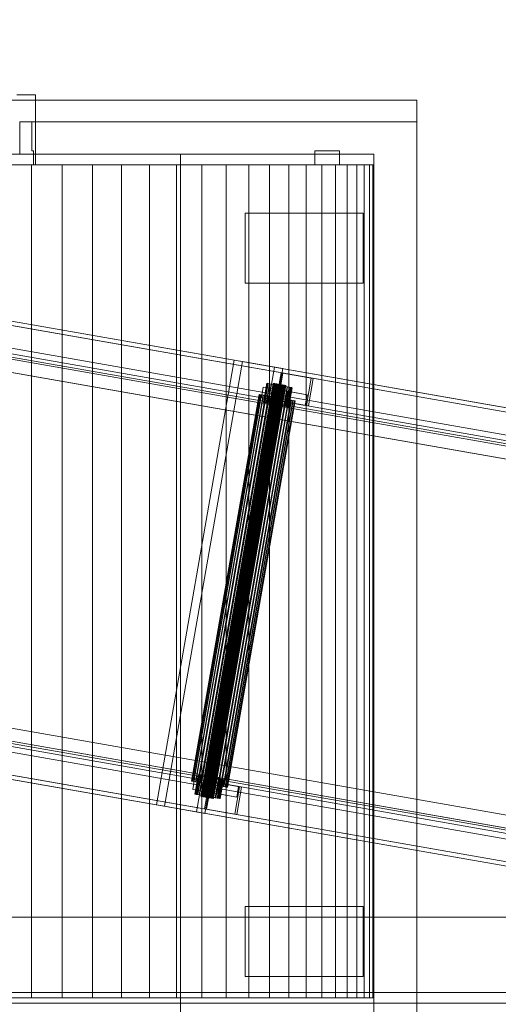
# Model space of a CAD drawing. Header units: millimetres. Extents: x -4395 to 65662, y -65530 to 6847.
# Tile 674 of 1034: x 24610 to 25056, y -19411 to -18495. Entities that reach past the tile are written whole.
import ezdxf

# ---------------------------------------------------------------- set-up
doc = ezdxf.new("R2010")
doc.units = ezdxf.units.MM
doc.layers.add('superior_briquetadora', color=7, linetype='Continuous', lineweight=0)
doc.layers.add('superior_C07', color=7, linetype='Continuous', lineweight=0)

msp = doc.modelspace()

# ---------------------------------------------------------------- linework, layer by layer
at = {"layer": 'superior_briquetadora'}
for p, q in [((24607.737, -18565), (24615.247, -18565)), ((24615.247, -18565), (24620.68, -18565)), ((24620.68, -18565), (24623.967, -18565)), ((24623.967, -18565), (24625.067, -18565)), ((24625.067, -18565), (24625.067, -18630)), ((24980.067, -18570), (24000.067, -18570)), ((24980.067, -18570), (24980.067, -19480)), ((24612.487, -18590), (24610.458, -18590)), ((24610.458, -18590), (24610.458, -18620)), ((24980.067, -18590), (24610.458, -18590)), ((24614.369, -18590), (24612.487, -18590)), ((24616.104, -18590), (24614.369, -18590)), ((24617.689, -18590), (24616.104, -18590)), ((24619.122, -18590), (24617.689, -18590)), ((24620.404, -18590), (24619.122, -18590)), ((24621.532, -18590), (24620.404, -18590)), ((24980.067, -18590), (24621.532, -18590)), ((24621.532, -18617), (24621.532, -18590)), ((24980.067, -18590), (24980.067, -19450)), ((24760.067, -18620), (24160.067, -18620)), ((24610.458, -18620), (24601.768, -18620)), ((24940.067, -18620), (24610.458, -18620)), ((24623.067, -18617), (24621.532, -18617)), ((24621.532, -18617), (24621.778, -18617)), ((24621.778, -18617), (24622.015, -18617)), ((24622.015, -18617), (24622.243, -18617)), ((24622.243, -18617), (24622.462, -18617)), ((24622.462, -18617), (24622.673, -18617)), ((24622.673, -18617), (24622.875, -18617)), ((24622.875, -18617), (24623.067, -18617)), ((24623.067, -18630), (24623.067, -18617)), ((24940.067, -18620), (24760.067, -18620)), ((24760.067, -18620), (24760.067, -19425)), ((24885.067, -18630), (24885.067, -18617)), ((24908.067, -18617), (24885.067, -18617)), ((24908.067, -18630), (24908.067, -18617)), ((24940.067, -19425), (24940.067, -18620)), ((24591.712, -18630), (24621.144, -18630)), ((24607.737, -18630), (24615.247, -18630)), ((24615.247, -18630), (24620.68, -18630)), ((24620.68, -18630), (24623.967, -18630)), ((24621.144, -18630), (24649.929, -18630)), ((24621.144, -18630), (24621.144, -19405)), ((24885.067, -18630), (24623.067, -18630)), ((24623.597, -18630), (24623.067, -18630)), ((24624.046, -18630), (24623.597, -18630)), ((24623.967, -18630), (24625.067, -18630)), ((24624.414, -18630), (24624.046, -18630)), ((24624.7, -18630), (24624.414, -18630)), ((24624.904, -18630), (24624.7, -18630)), ((24625.027, -18630), (24624.904, -18630)), ((24625.067, -18630), (24625.027, -18630)), ((24649.929, -18630), (24677.943, -18630)), ((24649.929, -18630), (24649.929, -19405)), ((24677.943, -18630), (24705.067, -18630)), ((24677.943, -18630), (24677.943, -19405)), ((24705.067, -18630), (24731.185, -18630)), ((24705.067, -18630), (24705.067, -19405)), ((24731.185, -18630), (24756.185, -18630)), ((24731.185, -18630), (24731.185, -19405)), ((24756.185, -18630), (24779.96, -18630)), ((24756.185, -18630), (24756.185, -19405)), ((24779.96, -18630), (24802.408, -18630)), ((24779.96, -18630), (24779.96, -19405)), ((24802.408, -18630), (24823.432, -18630)), ((24802.408, -18630), (24802.408, -19405)), ((24823.432, -18630), (24842.944, -18630)), ((24823.432, -18630), (24823.432, -19405)), ((24842.944, -18630), (24860.858, -18630)), ((24842.944, -18630), (24842.944, -19405)), ((24860.858, -18630), (24877.099, -18630)), ((24860.858, -18630), (24860.858, -19405)), ((24877.099, -18630), (24891.598, -18630)), ((24877.099, -18630), (24877.099, -19405)), ((24885.067, -18630), (24908.067, -18630)), ((24891.598, -18630), (24904.291, -18630)), ((24891.598, -18630), (24891.598, -19405)), ((24904.291, -18630), (24915.125, -18630)), ((24904.291, -18630), (24904.291, -19405)), ((24940.067, -18630), (24908.067, -18630)), ((24915.125, -18630), (24924.053, -18630)), ((24915.125, -18630), (24915.125, -19405)), ((24924.053, -18630), (24931.037, -18630)), ((24924.053, -18630), (24924.053, -19405)), ((24931.037, -18630), (24936.047, -18630)), ((24931.037, -18630), (24931.037, -19405)), ((24936.047, -18630), (24939.061, -18630)), ((24936.047, -18630), (24936.047, -19405)), ((24939.061, -18630), (24940.067, -18630)), ((24939.061, -18630), (24939.061, -19405)), ((24940.067, -18630), (24940.067, -19405)), ((24820.067, -18740), (24820.067, -18675)), ((24930.067, -18675), (24820.067, -18675)), ((24930.067, -18740), (24930.067, -18675)), ((24930.067, -18740), (24820.067, -18740)), ((24820.067, -19385), (24820.067, -19320)), ((24930.067, -19320), (24820.067, -19320)), ((24930.067, -19385), (24930.067, -19320)), ((23900.067, -19330), (25800.067, -19330)), ((24930.067, -19385), (24820.067, -19385)), ((23900.067, -19400), (25800.067, -19400)), ((23900.067, -19410), (25800.067, -19410)), ((24940.067, -19405), (24000.067, -19405)), ((24591.712, -19405), (24621.144, -19405)), ((24621.144, -19405), (24649.929, -19405)), ((24649.929, -19405), (24677.943, -19405)), ((24677.943, -19405), (24705.067, -19405)), ((24705.067, -19405), (24731.185, -19405)), ((24731.185, -19405), (24756.185, -19405)), ((24756.185, -19405), (24779.96, -19405)), ((24779.96, -19405), (24802.408, -19405)), ((24802.408, -19405), (24823.432, -19405)), ((24823.432, -19405), (24842.944, -19405)), ((24842.944, -19405), (24860.858, -19405)), ((24860.858, -19405), (24877.099, -19405)), ((24877.099, -19405), (24891.598, -19405)), ((24891.598, -19405), (24904.291, -19405)), ((24904.291, -19405), (24915.125, -19405)), ((24915.125, -19405), (24924.053, -19405)), ((24924.053, -19405), (24931.037, -19405)), ((24931.037, -19405), (24936.047, -19405)), ((24936.047, -19405), (24939.061, -19405)), ((24939.061, -19405), (24940.067, -19405))]:
    msp.add_line(p, q, dxfattribs=at)
at = {"layer": 'superior_C07'}
for p, q in [((19912.211, -17953.073), (26602.846, -19126.05)), ((26604.684, -19126.372), (19914.049, -17953.396)), ((26602.155, -19129.99), (19911.52, -17957.013)), ((26644.814, -19133.408), (19954.179, -17960.431)), ((19955.098, -17960.592), (26645.733, -19133.569)), ((26647.571, -19133.891), (19956.936, -17960.915)), ((19953.488, -17964.371), (26644.123, -19137.348)), ((26598.529, -19150.675), (19907.894, -17977.698)), ((19909.732, -17978.02), (26600.367, -19150.997)), ((26641.416, -19158.193), (19950.781, -17985.217)), ((19952.619, -17985.539), (26643.254, -19158.516)), ((20132.236, -17995.708), (26504.587, -19112.885)), ((26506.425, -19113.207), (20134.074, -17996.031)), ((20004.474, -18004.783), (26564.051, -19154.783)), ((26564.97, -19154.944), (20005.393, -18004.944)), ((20036.027, -18010.314), (26595.604, -19160.314)), ((26596.523, -19160.475), (20036.946, -18010.475)), ((20093.977, -18015.398), (26541.218, -19145.703)), ((26551.94, -19147.583), (20104.699, -18017.277)), ((26540.7, -19148.658), (20093.459, -18018.353)), ((20100.637, -18021.641), (26529.156, -19148.665)), ((26530.075, -19148.826), (20101.556, -18021.803)), ((20104.181, -18020.232), (26551.422, -19150.538)), ((26497.162, -19155.239), (20124.811, -18038.062)), ((20126.649, -18038.385), (26499, -19155.561)), ((19844.001, -18342.14), (26534.636, -19515.116)), ((26536.474, -19515.438), (19845.839, -18342.462)), ((19886.889, -18349.658), (26577.524, -19522.635)), ((26579.362, -19522.957), (19888.727, -18349.981)), ((26503.612, -19499.525), (19944.035, -18349.525)), ((19944.954, -18349.686), (26504.531, -19499.686)), ((26535.165, -19505.056), (19975.588, -18355.056)), ((19976.507, -18355.217), (26536.084, -19505.217)), ((19840.375, -18362.824), (26531.01, -19535.801)), ((20068.516, -18359.165), (26440.867, -19476.341)), ((26442.705, -19476.664), (20070.354, -18359.487)), ((26530.319, -19539.741), (19839.684, -18366.764)), ((19841.522, -18367.086), (26532.157, -19540.063)), ((19881.652, -18374.122), (26572.287, -19547.098)), ((26572.978, -19543.158), (19882.343, -18370.182)), ((26573.206, -19547.259), (19882.571, -18374.283)), ((19884.41, -18374.605), (26575.045, -19547.582)), ((26479.053, -19500.295), (20031.811, -18369.989)), ((20032.329, -18367.035), (26479.571, -19497.34)), ((26468.717, -19493.407), (20040.198, -18366.384)), ((20041.117, -18366.545), (26469.636, -19493.568)), ((20042.533, -18371.869), (26489.775, -19502.175)), ((26490.293, -19499.22), (20043.051, -18368.914)), ((26433.442, -19518.695), (20061.091, -18401.519)), ((20062.929, -18401.841), (26435.28, -19519.018)), ((24198.865, -18704.593), (25320.349, -18901.208)), ((25319.658, -18905.147), (24198.175, -18708.533)), ((24260.439, -18715.388), (25381.922, -18912.002)), ((24261.586, -18719.65), (25383.07, -18916.265)), ((25383.76, -18912.325), (24262.277, -18715.71)), ((25377.605, -18936.627), (24256.122, -18740.013)), ((24257.96, -18740.335), (25379.443, -18936.949)), ((24737.495, -19225.43), (24810.022, -18811.739)), ((24817.681, -18813.082), (24745.154, -19226.772)), ((24810.022, -18811.739), (24847.467, -18818.304)), ((24810.022, -18811.739), (24817.681, -18813.082)), ((24855.126, -18819.646), (24817.681, -18813.082)), ((24847.467, -18818.304), (24774.941, -19231.994)), ((24782.599, -19233.337), (24855.126, -18819.646)), ((24855.126, -18819.646), (24847.467, -18818.304)), ((24849.04, -18849.037), (24853.529, -18823.428)), ((24855.367, -18823.75), (24850.878, -18849.359)), ((24853.529, -18823.428), (24881.613, -18828.351)), ((24853.529, -18823.428), (24855.367, -18823.75)), ((24883.451, -18828.673), (24855.367, -18823.75)), ((24881.613, -18828.351), (24877.124, -18853.961)), ((24878.962, -18854.283), (24883.451, -18828.673)), ((24883.451, -18828.673), (24881.613, -18828.351)), ((24846.3, -18833.328), (24778.954, -19217.469)), ((24846.326, -18833.332), (24778.979, -19217.474)), ((24846.502, -18833.363), (24779.156, -19217.505)), ((24779.23, -19217.518), (24846.576, -18833.376)), ((24846.922, -18833.437), (24779.576, -19217.578)), ((24847.043, -18833.458), (24779.697, -19217.599)), ((24847.544, -18833.546), (24780.198, -19217.687)), ((24847.707, -18833.575), (24780.361, -19217.716)), ((24848.346, -18833.687), (24780.999, -19217.828)), ((24848.544, -18833.721), (24781.198, -19217.863)), ((24849.295, -18833.853), (24781.948, -19217.994)), ((24849.521, -18833.893), (24782.175, -19218.034)), ((24850.355, -18834.039), (24783.009, -19218.18)), ((24850.601, -18834.082), (24783.255, -19218.223)), ((24851.486, -18834.237), (24784.14, -19218.378)), ((24851.742, -18834.282), (24784.396, -19218.423)), ((24852.644, -18834.44), (24785.298, -19218.581)), ((24852.9, -18834.485), (24785.554, -19218.626)), ((24853.785, -18834.64), (24786.439, -19218.781)), ((24854.031, -18834.683), (24786.685, -19218.825)), ((24854.865, -18834.83), (24787.519, -19218.971)), ((24855.092, -18834.869), (24787.745, -19219.01)), ((24855.842, -18835.001), (24788.496, -19219.142)), ((24856.041, -18835.036), (24788.694, -19219.177)), ((24856.679, -18835.148), (24789.333, -19219.289)), ((24856.842, -18835.176), (24789.496, -19219.317)), ((24857.343, -18835.264), (24789.997, -19219.405)), ((24857.464, -18835.285), (24790.118, -19219.426)), ((24857.81, -18835.346), (24790.464, -19219.487)), ((24857.884, -18835.359), (24790.538, -19219.5)), ((24858.061, -18835.39), (24790.714, -19219.531)), ((24858.086, -18835.394), (24790.739, -19219.535)), ((24835.306, -18846.629), (24837.033, -18836.779)), ((24837.033, -18836.779), (24859.5, -18840.718)), ((24837.033, -18836.779), (24855.413, -18840.002)), ((24840.235, -18833.28), (24837.127, -18851.01)), ((24840.286, -18833.289), (24837.177, -18851.018)), ((24840.638, -18833.35), (24837.529, -18851.08)), ((24837.679, -18851.106), (24840.787, -18833.377)), ((24841.478, -18833.498), (24838.369, -18851.227)), ((24841.72, -18833.54), (24838.612, -18851.27)), ((24842.723, -18833.716), (24839.615, -18851.446)), ((24843.049, -18833.773), (24839.94, -18851.503)), ((24840.286, -18833.289), (24840.235, -18833.28)), ((24840.235, -18833.28), (24840.638, -18833.35)), ((24840.787, -18833.377), (24840.286, -18833.289)), ((24840.638, -18833.35), (24841.478, -18833.498)), ((24841.72, -18833.54), (24840.787, -18833.377)), ((24844.325, -18833.997), (24841.217, -18851.727)), ((24841.478, -18833.498), (24842.723, -18833.716)), ((24844.722, -18834.067), (24841.614, -18851.796)), ((24843.049, -18833.773), (24841.72, -18833.54)), ((24842.723, -18833.716), (24844.325, -18833.997)), ((24844.722, -18834.067), (24843.049, -18833.773)), ((24846.223, -18834.33), (24843.115, -18852.059)), ((24846.676, -18834.409), (24843.568, -18852.139)), ((24844.325, -18833.997), (24846.223, -18834.33)), ((24846.676, -18834.409), (24844.722, -18834.067)), ((24848.344, -18834.702), (24845.236, -18852.431)), ((24848.836, -18834.788), (24845.728, -18852.517)), ((24846.223, -18834.33), (24848.344, -18834.702)), ((24846.326, -18833.332), (24846.3, -18833.328)), ((24846.3, -18833.328), (24846.502, -18833.363)), ((24846.576, -18833.376), (24846.326, -18833.332)), ((24846.502, -18833.363), (24846.922, -18833.437)), ((24847.043, -18833.458), (24846.576, -18833.376)), ((24848.836, -18834.788), (24846.676, -18834.409)), ((24846.922, -18833.437), (24847.544, -18833.546)), ((24847.707, -18833.575), (24847.043, -18833.458)), ((24850.607, -18835.098), (24847.498, -18852.828)), ((24847.544, -18833.546), (24848.346, -18833.687)), ((24848.544, -18833.721), (24847.707, -18833.575)), ((24851.118, -18835.188), (24848.009, -18852.917)), ((24848.344, -18834.702), (24850.607, -18835.098)), ((24848.346, -18833.687), (24849.295, -18833.853)), ((24849.521, -18833.893), (24848.544, -18833.721)), ((24851.118, -18835.188), (24848.836, -18834.788)), ((24849.295, -18833.853), (24850.355, -18834.039)), ((24850.601, -18834.082), (24849.521, -18833.893)), ((24852.923, -18835.504), (24849.815, -18853.234)), ((24853.434, -18835.594), (24850.326, -18853.324)), ((24850.355, -18834.039), (24851.486, -18834.237)), ((24851.742, -18834.282), (24850.601, -18834.082)), ((24850.607, -18835.098), (24852.923, -18835.504)), ((24853.434, -18835.594), (24851.118, -18835.188)), ((24851.486, -18834.237), (24852.644, -18834.44)), ((24852.9, -18834.485), (24851.742, -18834.282)), ((24855.205, -18835.904), (24852.097, -18853.634)), ((24855.696, -18835.991), (24852.588, -18853.72)), ((24852.644, -18834.44), (24853.785, -18834.64)), ((24854.031, -18834.683), (24852.9, -18834.485)), ((24852.923, -18835.504), (24855.205, -18835.904)), ((24855.696, -18835.991), (24853.434, -18835.594)), ((24855.413, -18840.002), (24853.686, -18849.852)), ((24853.785, -18834.64), (24854.865, -18834.83)), ((24855.092, -18834.869), (24854.031, -18834.683)), ((24857.364, -18836.283), (24854.256, -18854.013)), ((24857.817, -18836.362), (24854.709, -18854.092)), ((24854.865, -18834.83), (24855.842, -18835.001)), ((24856.041, -18835.036), (24855.092, -18834.869)), ((24855.205, -18835.904), (24857.364, -18836.283)), ((24877.88, -18843.941), (24855.413, -18840.002)), ((24857.817, -18836.362), (24855.696, -18835.991)), ((24855.842, -18835.001), (24856.679, -18835.148)), ((24856.842, -18835.176), (24856.041, -18835.036)), ((24859.318, -18836.626), (24856.21, -18854.355)), ((24859.715, -18836.695), (24856.607, -18854.425)), ((24856.679, -18835.148), (24857.343, -18835.264)), ((24857.464, -18835.285), (24856.842, -18835.176)), ((24857.343, -18835.264), (24857.81, -18835.346)), ((24857.364, -18836.283), (24859.318, -18836.626)), ((24857.884, -18835.359), (24857.464, -18835.285)), ((24859.5, -18840.718), (24857.773, -18850.568)), ((24857.81, -18835.346), (24858.061, -18835.39)), ((24859.715, -18836.695), (24857.817, -18836.362)), ((24858.086, -18835.394), (24857.884, -18835.359)), ((24860.992, -18836.919), (24857.884, -18854.649)), ((24858.061, -18835.39), (24858.086, -18835.394)), ((24861.318, -18836.976), (24858.21, -18854.706)), ((24862.321, -18837.152), (24859.213, -18854.881)), ((24859.318, -18836.626), (24860.992, -18836.919)), ((24862.563, -18837.194), (24859.455, -18854.924)), ((24877.88, -18843.941), (24859.5, -18840.718)), ((24861.318, -18836.976), (24859.715, -18836.695)), ((24863.254, -18837.315), (24860.146, -18855.045)), ((24863.403, -18837.342), (24860.295, -18855.071)), ((24863.755, -18837.403), (24860.647, -18855.133)), ((24863.806, -18837.412), (24860.697, -18855.142)), ((24860.992, -18836.919), (24862.321, -18837.152)), ((24862.563, -18837.194), (24861.318, -18836.976)), ((24862.321, -18837.152), (24863.254, -18837.315)), ((24863.403, -18837.342), (24862.563, -18837.194)), ((24863.254, -18837.315), (24863.755, -18837.403)), ((24863.806, -18837.412), (24863.403, -18837.342)), ((24863.755, -18837.403), (24863.806, -18837.412)), ((24833.339, -18843.746), (24770.31, -19203.263)), ((24833.41, -18843.759), (24770.381, -19203.276)), ((24833.909, -18843.846), (24770.88, -19203.363)), ((24771.091, -19203.4), (24834.12, -18843.883)), ((24835.099, -18844.055), (24772.07, -19203.572)), ((24835.442, -18844.115), (24772.413, -19203.632)), ((24836.863, -18844.364), (24773.834, -19203.881)), ((24837.325, -18844.445), (24774.296, -19203.962)), ((24839.133, -18844.762), (24776.104, -19204.279)), ((24839.696, -18844.861), (24776.667, -19204.378)), ((24841.822, -18845.234), (24778.793, -19204.75)), ((24842.464, -18845.346), (24779.435, -19204.863)), ((24844.827, -18845.76), (24781.798, -19205.277)), ((24845.523, -18845.882), (24782.494, -19205.399)), ((24848.032, -18846.322), (24785.002, -19205.839)), ((24848.756, -18846.449), (24785.727, -19205.966)), ((24851.313, -18846.897), (24788.284, -19206.414)), ((24852.037, -18847.024), (24789.008, -19206.541)), ((24854.546, -18847.464), (24791.517, -19206.981)), ((24855.242, -18847.586), (24792.213, -19207.103)), ((24857.605, -18848.001), (24794.576, -19207.517)), ((24858.247, -18848.113), (24795.218, -19207.63)), ((24860.373, -18848.486), (24797.344, -19208.003)), ((24860.936, -18848.584), (24797.907, -19208.101)), ((24862.744, -18848.902), (24799.715, -19208.418)), ((24863.206, -18848.982), (24800.177, -19208.499)), ((24864.627, -18849.232), (24801.598, -19208.748)), ((24864.97, -18849.292), (24801.941, -19208.809)), ((24865.949, -18849.463), (24802.92, -19208.98)), ((24866.16, -18849.5), (24803.131, -19209.017)), ((24866.659, -18849.588), (24803.63, -19209.105)), ((24866.73, -18849.6), (24803.701, -19209.117)), ((24833.41, -18843.759), (24833.339, -18843.746)), ((24833.339, -18843.746), (24833.909, -18843.846)), ((24834.12, -18843.883), (24833.41, -18843.759)), ((24833.909, -18843.846), (24835.099, -18844.055)), ((24835.442, -18844.115), (24834.12, -18843.883)), ((24835.099, -18844.055), (24836.863, -18844.364)), ((24857.773, -18850.568), (24835.306, -18846.629)), ((24835.306, -18846.629), (24853.686, -18849.852)), ((24837.325, -18844.445), (24835.442, -18844.115)), ((24836.863, -18844.364), (24839.133, -18844.762)), ((24837.529, -18851.08), (24837.127, -18851.01)), ((24837.127, -18851.01), (24837.177, -18851.018)), ((24837.177, -18851.018), (24837.679, -18851.106)), ((24839.696, -18844.861), (24837.325, -18844.445)), ((24838.369, -18851.227), (24837.529, -18851.08)), ((24837.679, -18851.106), (24838.612, -18851.27)), ((24839.615, -18851.446), (24838.369, -18851.227)), ((24838.612, -18851.27), (24839.94, -18851.503)), ((24839.133, -18844.762), (24841.822, -18845.234)), ((24842.464, -18845.346), (24839.696, -18844.861)), ((24841.822, -18845.234), (24844.827, -18845.76)), ((24845.523, -18845.882), (24842.464, -18845.346)), ((24844.827, -18845.76), (24848.032, -18846.322)), ((24848.756, -18846.449), (24845.523, -18845.882)), ((24848.032, -18846.322), (24851.313, -18846.897)), ((24852.037, -18847.024), (24848.756, -18846.449)), ((24877.124, -18853.961), (24849.04, -18849.037)), ((24849.04, -18849.037), (24850.878, -18849.359)), ((24850.878, -18849.359), (24878.962, -18854.283)), ((24851.313, -18846.897), (24854.546, -18847.464)), ((24855.242, -18847.586), (24852.037, -18847.024)), ((24853.686, -18849.852), (24876.153, -18853.79)), ((24854.546, -18847.464), (24857.605, -18848.001)), ((24858.247, -18848.113), (24855.242, -18847.586)), ((24857.605, -18848.001), (24860.373, -18848.486)), ((24857.773, -18850.568), (24876.153, -18853.79)), ((24860.936, -18848.584), (24858.247, -18848.113)), ((24860.373, -18848.486), (24862.744, -18848.902)), ((24863.206, -18848.982), (24860.936, -18848.584)), ((24862.744, -18848.902), (24864.627, -18849.232)), ((24864.97, -18849.292), (24863.206, -18848.982)), ((24864.627, -18849.232), (24865.949, -18849.463)), ((24866.16, -18849.5), (24864.97, -18849.292)), ((24865.949, -18849.463), (24866.659, -18849.588)), ((24866.73, -18849.6), (24866.16, -18849.5)), ((24866.659, -18849.588), (24866.73, -18849.6)), ((24876.153, -18853.79), (24877.88, -18843.941)), ((24841.217, -18851.727), (24839.615, -18851.446)), ((24839.94, -18851.503), (24841.614, -18851.796)), ((24843.115, -18852.059), (24841.217, -18851.727)), ((24841.614, -18851.796), (24843.568, -18852.139)), ((24845.236, -18852.431), (24843.115, -18852.059)), ((24843.568, -18852.139), (24845.728, -18852.517)), ((24847.498, -18852.828), (24845.236, -18852.431)), ((24845.728, -18852.517), (24848.009, -18852.917)), ((24849.815, -18853.234), (24847.498, -18852.828)), ((24848.009, -18852.917), (24850.326, -18853.324)), ((24852.097, -18853.634), (24849.815, -18853.234)), ((24850.326, -18853.324), (24852.588, -18853.72)), ((24854.256, -18854.013), (24852.097, -18853.634)), ((24852.588, -18853.72), (24854.709, -18854.092)), ((24856.21, -18854.355), (24854.256, -18854.013)), ((24854.709, -18854.092), (24856.607, -18854.425)), ((24857.884, -18854.649), (24856.21, -18854.355)), ((24856.607, -18854.425), (24858.21, -18854.706)), ((24859.213, -18854.881), (24857.884, -18854.649)), ((24858.21, -18854.706), (24859.455, -18854.924)), ((24860.146, -18855.045), (24859.213, -18854.881)), ((24859.455, -18854.924), (24860.295, -18855.071)), ((24860.647, -18855.133), (24860.146, -18855.045)), ((24860.295, -18855.071), (24860.697, -18855.142)), ((24860.697, -18855.142), (24860.647, -18855.133)), ((24877.124, -18853.961), (24878.962, -18854.283)), ((24192.229, -19104.454), (25313.713, -19301.069)), ((25315.551, -19301.391), (24194.067, -19104.777)), ((24127.029, -19114.344), (25248.513, -19310.958)), ((25247.822, -19314.898), (24126.339, -19118.284)), ((25311.924, -19322.075), (24190.441, -19125.461)), ((25309.396, -19325.693), (24187.912, -19129.079)), ((24189.75, -19129.401), (25311.234, -19326.015)), ((24776.343, -19197.722), (24773.234, -19215.451)), ((24776.393, -19197.73), (24773.285, -19215.46)), ((24776.745, -19197.792), (24773.637, -19215.522)), ((24773.786, -19215.548), (24776.894, -19197.818)), ((24777.585, -19197.939), (24774.477, -19215.669)), ((24777.827, -19197.982), (24774.719, -19215.711)), ((24778.83, -19198.158), (24775.722, -19215.887)), ((24779.156, -19198.215), (24776.048, -19215.944)), ((24776.393, -19197.73), (24776.343, -19197.722)), ((24776.343, -19197.722), (24776.745, -19197.792)), ((24776.894, -19197.818), (24776.393, -19197.73)), ((24776.745, -19197.792), (24777.585, -19197.939)), ((24777.827, -19197.982), (24776.894, -19197.818)), ((24780.433, -19198.439), (24777.324, -19216.168)), ((24777.585, -19197.939), (24778.83, -19198.158)), ((24780.83, -19198.508), (24777.722, -19216.238)), ((24779.156, -19198.215), (24777.827, -19197.982)), ((24778.83, -19198.158), (24780.433, -19198.439)), ((24780.83, -19198.508), (24779.156, -19198.215)), ((24782.331, -19198.771), (24779.223, -19216.501)), ((24782.784, -19198.851), (24779.676, -19216.58)), ((24780.433, -19198.439), (24782.331, -19198.771)), ((24782.784, -19198.851), (24780.83, -19198.508)), ((24784.452, -19199.143), (24781.344, -19216.873)), ((24784.943, -19199.229), (24781.835, -19216.959)), ((24782.331, -19198.771), (24784.452, -19199.143)), ((24784.943, -19199.229), (24782.784, -19198.851)), ((24784.452, -19199.143), (24786.714, -19199.54)), ((24787.225, -19199.629), (24784.943, -19199.229)), ((24770.88, -19203.363), (24770.31, -19203.263)), ((24770.31, -19203.263), (24770.381, -19203.276)), ((24770.381, -19203.276), (24771.091, -19203.4)), ((24772.07, -19203.572), (24770.88, -19203.363)), ((24771.091, -19203.4), (24772.413, -19203.632)), ((24771.413, -19211.071), (24773.14, -19201.221)), ((24773.834, -19203.881), (24772.07, -19203.572)), ((24772.413, -19203.632), (24774.296, -19203.962)), ((24773.14, -19201.221), (24795.607, -19205.16)), ((24773.14, -19201.221), (24791.52, -19204.444)), ((24776.104, -19204.279), (24773.834, -19203.881)), ((24774.296, -19203.962), (24776.667, -19204.378)), ((24778.793, -19204.75), (24776.104, -19204.279)), ((24776.667, -19204.378), (24779.435, -19204.863)), ((24781.798, -19205.277), (24778.793, -19204.75)), ((24779.435, -19204.863), (24782.494, -19205.399)), ((24785.002, -19205.839), (24781.798, -19205.277)), ((24782.384, -19229.238), (24786.874, -19203.629)), ((24782.494, -19205.399), (24785.727, -19205.966)), ((24786.714, -19199.54), (24783.606, -19217.269)), ((24787.225, -19199.629), (24784.117, -19217.359)), ((24788.712, -19203.951), (24784.222, -19229.561)), ((24788.284, -19206.414), (24785.002, -19205.839)), ((24785.727, -19205.966), (24789.008, -19206.541)), ((24789.031, -19199.946), (24785.922, -19217.676)), ((24789.542, -19200.036), (24786.433, -19217.765)), ((24786.714, -19199.54), (24789.031, -19199.946)), ((24786.874, -19203.629), (24814.958, -19208.552)), ((24786.874, -19203.629), (24788.712, -19203.951)), ((24789.542, -19200.036), (24787.225, -19199.629)), ((24791.312, -19200.346), (24788.204, -19218.076)), ((24791.517, -19206.981), (24788.284, -19206.414)), ((24791.804, -19200.432), (24788.696, -19218.162)), ((24816.796, -19208.875), (24788.712, -19203.951)), ((24789.008, -19206.541), (24792.213, -19207.103)), ((24789.031, -19199.946), (24791.312, -19200.346)), ((24791.804, -19200.432), (24789.542, -19200.036)), ((24791.52, -19204.444), (24789.794, -19214.293)), ((24793.472, -19200.725), (24790.364, -19218.454)), ((24793.925, -19200.804), (24790.817, -19218.534)), ((24791.312, -19200.346), (24793.472, -19200.725)), ((24794.576, -19207.517), (24791.517, -19206.981)), ((24813.988, -19208.382), (24791.52, -19204.444)), ((24793.925, -19200.804), (24791.804, -19200.432)), ((24792.213, -19207.103), (24795.218, -19207.63)), ((24795.426, -19201.067), (24792.318, -19218.797)), ((24795.823, -19201.137), (24792.715, -19218.866)), ((24793.472, -19200.725), (24795.426, -19201.067)), ((24795.607, -19205.16), (24793.88, -19215.01)), ((24795.823, -19201.137), (24793.925, -19200.804)), ((24797.1, -19201.361), (24793.991, -19219.09)), ((24797.425, -19201.418), (24794.317, -19219.147)), ((24797.344, -19208.003), (24794.576, -19207.517)), ((24795.218, -19207.63), (24797.907, -19208.101)), ((24798.428, -19201.594), (24795.32, -19219.323)), ((24795.426, -19201.067), (24797.1, -19201.361)), ((24798.671, -19201.636), (24795.562, -19219.366)), ((24813.988, -19208.382), (24795.607, -19205.16)), ((24797.425, -19201.418), (24795.823, -19201.137)), ((24799.361, -19201.757), (24796.253, -19219.487)), ((24799.511, -19201.783), (24796.402, -19219.513)), ((24799.863, -19201.845), (24796.754, -19219.575)), ((24799.913, -19201.854), (24796.805, -19219.583)), ((24797.1, -19201.361), (24798.428, -19201.594)), ((24799.715, -19208.418), (24797.344, -19208.003)), ((24798.671, -19201.636), (24797.425, -19201.418)), ((24797.907, -19208.101), (24800.177, -19208.499)), ((24798.428, -19201.594), (24799.361, -19201.757)), ((24799.511, -19201.783), (24798.671, -19201.636)), ((24799.361, -19201.757), (24799.863, -19201.845)), ((24799.913, -19201.854), (24799.511, -19201.783)), ((24801.598, -19208.748), (24799.715, -19208.418)), ((24799.863, -19201.845), (24799.913, -19201.854)), ((24800.177, -19208.499), (24801.941, -19208.809)), ((24812.261, -19218.232), (24813.988, -19208.382)), ((24793.88, -19215.01), (24771.413, -19211.071)), ((24771.413, -19211.071), (24789.794, -19214.293)), ((24773.637, -19215.522), (24773.234, -19215.451)), ((24773.234, -19215.451), (24773.285, -19215.46)), ((24773.285, -19215.46), (24773.786, -19215.548)), ((24774.477, -19215.669), (24773.637, -19215.522)), ((24773.786, -19215.548), (24774.719, -19215.711)), ((24775.722, -19215.887), (24774.477, -19215.669)), ((24774.719, -19215.711), (24776.048, -19215.944)), ((24777.324, -19216.168), (24775.722, -19215.887)), ((24776.048, -19215.944), (24777.722, -19216.238)), ((24779.223, -19216.501), (24777.324, -19216.168)), ((24777.722, -19216.238), (24779.676, -19216.58)), ((24779.156, -19217.505), (24778.954, -19217.469)), ((24778.954, -19217.469), (24778.979, -19217.474)), ((24778.979, -19217.474), (24779.23, -19217.518)), ((24779.576, -19217.578), (24779.156, -19217.505)), ((24781.344, -19216.873), (24779.223, -19216.501)), ((24779.23, -19217.518), (24779.697, -19217.599)), ((24780.198, -19217.687), (24779.576, -19217.578)), ((24779.676, -19216.58), (24781.835, -19216.959)), ((24779.697, -19217.599), (24780.361, -19217.716)), ((24783.606, -19217.269), (24781.344, -19216.873)), ((24781.835, -19216.959), (24784.117, -19217.359)), ((24785.922, -19217.676), (24783.606, -19217.269)), ((24784.117, -19217.359), (24786.433, -19217.765)), ((24788.204, -19218.076), (24785.922, -19217.676)), ((24789.794, -19214.293), (24812.261, -19218.232)), ((24793.88, -19215.01), (24812.261, -19218.232)), ((24802.92, -19208.98), (24801.598, -19208.748)), ((24801.941, -19208.809), (24803.131, -19209.017)), ((24803.63, -19209.105), (24802.92, -19208.98)), ((24803.131, -19209.017), (24803.701, -19209.117)), ((24803.701, -19209.117), (24803.63, -19209.105)), ((24814.958, -19208.552), (24810.468, -19234.162)), ((24812.306, -19234.484), (24816.796, -19208.875)), ((24816.796, -19208.875), (24814.958, -19208.552)), ((24774.941, -19231.994), (24737.495, -19225.43)), ((24737.495, -19225.43), (24745.154, -19226.772)), ((24745.154, -19226.772), (24782.599, -19233.337)), ((24780.999, -19217.828), (24780.198, -19217.687)), ((24780.361, -19217.716), (24781.198, -19217.863)), ((24781.948, -19217.994), (24780.999, -19217.828)), ((24781.198, -19217.863), (24782.175, -19218.034)), ((24783.009, -19218.18), (24781.948, -19217.994)), ((24782.175, -19218.034), (24783.255, -19218.223)), ((24784.14, -19218.378), (24783.009, -19218.18)), ((24783.255, -19218.223), (24784.396, -19218.423)), ((24785.298, -19218.581), (24784.14, -19218.378)), ((24784.396, -19218.423), (24785.554, -19218.626)), ((24786.439, -19218.781), (24785.298, -19218.581)), ((24785.554, -19218.626), (24786.685, -19218.825)), ((24786.433, -19217.765), (24788.696, -19218.162)), ((24787.519, -19218.971), (24786.439, -19218.781)), ((24786.685, -19218.825), (24787.745, -19219.01)), ((24788.496, -19219.142), (24787.519, -19218.971)), ((24787.745, -19219.01), (24788.694, -19219.177)), ((24790.364, -19218.454), (24788.204, -19218.076)), ((24789.333, -19219.289), (24788.496, -19219.142)), ((24788.694, -19219.177), (24789.496, -19219.317)), ((24788.696, -19218.162), (24790.817, -19218.534)), ((24789.997, -19219.405), (24789.333, -19219.289)), ((24789.496, -19219.317), (24790.118, -19219.426)), ((24790.464, -19219.487), (24789.997, -19219.405)), ((24790.118, -19219.426), (24790.538, -19219.5)), ((24792.318, -19218.797), (24790.364, -19218.454)), ((24790.714, -19219.531), (24790.464, -19219.487)), ((24790.538, -19219.5), (24790.739, -19219.535)), ((24790.739, -19219.535), (24790.714, -19219.531)), ((24790.817, -19218.534), (24792.715, -19218.866)), ((24793.991, -19219.09), (24792.318, -19218.797)), ((24792.715, -19218.866), (24794.317, -19219.147)), ((24795.32, -19219.323), (24793.991, -19219.09)), ((24794.317, -19219.147), (24795.562, -19219.366)), ((24796.253, -19219.487), (24795.32, -19219.323)), ((24795.562, -19219.366), (24796.402, -19219.513)), ((24796.754, -19219.575), (24796.253, -19219.487)), ((24796.402, -19219.513), (24796.805, -19219.583)), ((24796.805, -19219.583), (24796.754, -19219.575)), ((24774.941, -19231.994), (24782.599, -19233.337)), ((24810.468, -19234.162), (24782.384, -19229.238)), ((24782.384, -19229.238), (24784.222, -19229.561)), ((24784.222, -19229.561), (24812.306, -19234.484)), ((24810.468, -19234.162), (24812.306, -19234.484))]:
    msp.add_line(p, q, dxfattribs=at)

doc.saveas('drawing.dxf')
